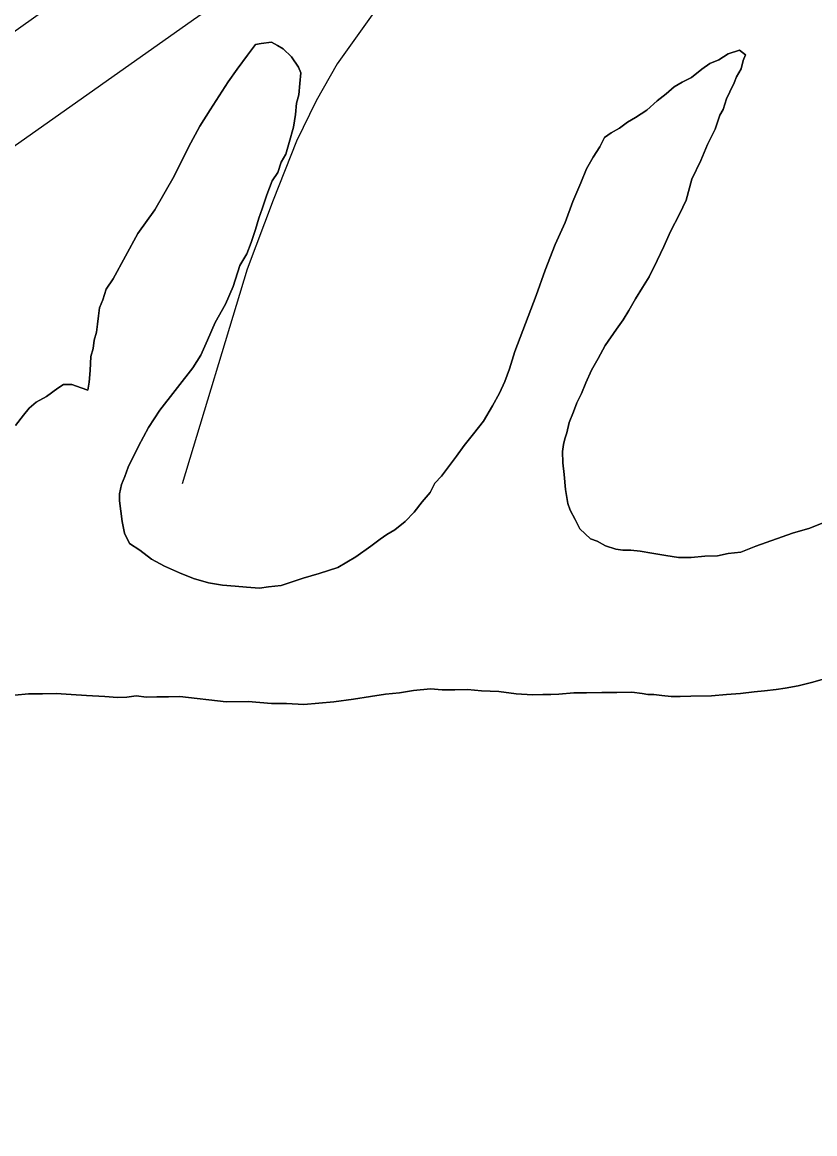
# Model space of a CAD drawing. Extents: x 2010165 to 2382125, y 1060529 to 1407316.
# Drawn here: x 2182008 to 2183383, y 1272112 to 1274040 of the extents above; entities that cross this region are included whole.
import ezdxf

# ---------------------------------------------------------------- set-up
doc = ezdxf.new("R2010")
doc.units = 0
doc.layers.add('GM_X_Major_River', color=7, linetype='Continuous')
doc.layers.add('GM_X_Rail_Line', color=7, linetype='Continuous')

msp = doc.modelspace()

# ---------------------------------------------------------------- linework, layer by layer
at = {"layer": 'GM_X_Major_River'}
for points in [[(2183010.1, 1273824.4), (2182998.4, 1273806.2), (2182986.6, 1273786), (2182976.9, 1273761.8), (2182963.3, 1273729.5), (2182949.8, 1273693.2), (2182932.3, 1273654.9), (2182914.8, 1273610.5), (2182899.4, 1273566.2), (2182862.6, 1273469.4), (2182853, 1273439.2), (2182845.3, 1273417.1), (2182835.6, 1273396.9), (2182823.8, 1273374.7), (2182808.2, 1273348.4), (2182790.4, 1273326.1), (2182774.7, 1273305.9), (2182760.9, 1273287.6), (2182747.1, 1273269.4), (2182735.3, 1273253.2), (2182723.4, 1273241), (2182715.6, 1273224.9), (2182701.8, 1273208.7), (2182688, 1273190.4), (2182672.2, 1273174.2), (2182654.4, 1273159.9), (2182640.4, 1273151.7), (2182628.5, 1273143.6), (2182612.7, 1273131.3), (2182586.8, 1273113), (2182555, 1273094.5), (2182523.1, 1273084.1), (2182495.1, 1273075.8), (2182457.2, 1273063.2), (2182435.2, 1273061), (2182419.2, 1273058.8), (2182397.1, 1273060.5), (2182377, 1273062.3), (2182355, 1273064), (2182330.8, 1273067.7), (2182304.7, 1273075.4), (2182280.5, 1273085.2), (2182254.3, 1273096.9), (2182232.1, 1273108.7), (2182211.8, 1273124.5), (2182193.6, 1273136.3), (2182185.3, 1273154.2), (2182181, 1273174.3), (2182178.8, 1273192.3), (2182176.5, 1273210.3), (2182176.4, 1273222.4), (2182180.2, 1273238.5), (2182186, 1273252.6), (2182191.8, 1273268.7), (2182209.3, 1273305), (2182226.9, 1273337.3), (2182246.5, 1273367.7), (2182303.7, 1273440.6), (2182317.4, 1273462.8), (2182329.1, 1273489.1), (2182342.7, 1273519.3), (2182360.3, 1273551.6), (2182373.9, 1273581.9), (2182385.4, 1273618.2), (2182397.2, 1273638.4), (2182404.9, 1273658.5), (2182412.7, 1273680.7), (2182418.4, 1273700.8), (2182424.2, 1273716.9), (2182431.9, 1273741.1), (2182441.6, 1273765.3), (2182451.4, 1273779.5), (2182457.2, 1273797.6), (2182465, 1273811.8), (2182470.7, 1273831.9), (2182478.4, 1273858.1), (2182482.1, 1273880.2), (2182483.8, 1273900.3), (2182487.6, 1273914.3), (2182489.4, 1273934.4), (2182491.1, 1273952.5), (2182487, 1273962.5), (2182474.7, 1273980.4), (2182460.5, 1273994.3), (2182450.4, 1274000.2), (2182440.3, 1274006.1), (2182422.3, 1274003.8), (2182412.3, 1274001.7), (2182398.5, 1273983.5), (2182380.8, 1273959.2), (2182365, 1273936.9), (2182349.3, 1273912.7), (2182333.6, 1273888.4), (2182316, 1273860.1), (2182296.4, 1273823.8), (2182271.1, 1273773.3), (2182237.8, 1273714.7), (2182208.3, 1273674.2), (2182165.2, 1273595.4), (2182153.5, 1273577.2), (2182147.7, 1273559.1)], [(2182147.7, 1273559.1), (2182153.5, 1273577.2), (2182165.2, 1273595.4), (2182208.3, 1273674.2), (2182237.8, 1273714.7), (2182271.1, 1273773.3), (2182296.4, 1273823.8), (2182316, 1273860.1), (2182333.6, 1273888.4), (2182349.3, 1273912.7), (2182365, 1273936.9), (2182380.8, 1273959.2), (2182398.5, 1273983.5), (2182412.3, 1274001.7), (2182422.3, 1274003.8), (2182440.3, 1274006.1), (2182450.4, 1274000.2), (2182460.5, 1273994.3), (2182474.7, 1273980.4), (2182487, 1273962.5), (2182491.1, 1273952.5), (2182489.4, 1273934.4), (2182487.6, 1273914.3), (2182483.8, 1273900.3), (2182482.1, 1273880.2), (2182478.4, 1273858.1), (2182470.7, 1273831.9), (2182465, 1273811.8), (2182457.2, 1273797.6), (2182451.4, 1273779.5), (2182441.6, 1273765.3), (2182431.9, 1273741.1), (2182424.2, 1273716.9), (2182418.4, 1273700.8), (2182412.7, 1273680.7), (2182404.9, 1273658.5), (2182397.2, 1273638.4), (2182385.4, 1273618.2), (2182373.9, 1273581.9), (2182360.3, 1273551.6), (2182342.7, 1273519.3), (2182329.1, 1273489.1), (2182317.4, 1273462.8), (2182303.7, 1273440.6), (2182246.5, 1273367.7), (2182226.9, 1273337.3), (2182209.3, 1273305), (2182191.8, 1273268.7), (2182186, 1273252.6), (2182180.2, 1273238.5), (2182176.4, 1273222.4), (2182176.5, 1273210.3), (2182178.8, 1273192.3), (2182181, 1273174.3), (2182185.3, 1273154.2), (2182193.6, 1273136.3), (2182211.8, 1273124.5), (2182232.1, 1273108.7), (2182254.3, 1273096.9), (2182280.5, 1273085.2), (2182304.7, 1273075.4), (2182330.8, 1273067.7), (2182355, 1273064), (2182377, 1273062.3), (2182397.1, 1273060.5), (2182419.2, 1273058.8), (2182435.2, 1273061), (2182457.2, 1273063.2), (2182495.1, 1273075.8), (2182523.1, 1273084.1), (2182555, 1273094.5), (2182586.8, 1273113), (2182612.7, 1273131.3), (2182628.5, 1273143.6), (2182640.4, 1273151.7), (2182654.4, 1273159.9), (2182672.2, 1273174.2), (2182688, 1273190.4), (2182701.8, 1273208.7), (2182715.6, 1273224.9), (2182723.4, 1273241), (2182735.3, 1273253.2), (2182747.1, 1273269.4), (2182760.9, 1273287.6), (2182774.7, 1273305.9), (2182790.4, 1273326.1), (2182808.2, 1273348.4), (2182823.8, 1273374.7), (2182835.6, 1273396.9), (2182845.3, 1273417.1), (2182853, 1273439.2), (2182862.6, 1273469.4), (2182899.4, 1273566.2), (2182914.8, 1273610.5), (2182932.3, 1273654.9), (2182949.8, 1273693.2), (2182963.3, 1273729.5), (2182976.9, 1273761.8), (2182986.6, 1273786), (2182998.4, 1273806.2), (2183010.1, 1273824.4)], [(2183404, 1273175), (2183374.1, 1273162.6), (2183344.1, 1273154.2), (2183280.3, 1273131.4), (2183254.3, 1273121.1), (2183232.3, 1273118.8), (2183214.3, 1273114.6), (2183192.3, 1273114.3), (2183168.3, 1273112), (2183146.2, 1273111.7), (2183124.1, 1273115.5), (2183100, 1273119.2), (2183079.9, 1273122.9), (2183063.8, 1273124.8), (2183049.8, 1273124.6), (2183037.7, 1273126.5), (2183019.6, 1273132.2), (2183005.5, 1273140.1), (2182993.4, 1273144), (2182975.1, 1273161.8), (2182966.9, 1273177.8), (2182958.6, 1273193.7), (2182954.5, 1273205.7), (2182950.1, 1273229.7), (2182947.8, 1273255.8), (2182945.5, 1273275.8), (2182945.2, 1273295.9), (2182947, 1273307.9), (2182948.9, 1273318), (2182952.8, 1273328.1), (2182956.5, 1273346.2), (2182964.3, 1273364.3), (2182970.1, 1273380.4), (2182977.9, 1273396.6), (2182985.7, 1273414.8), (2182995.4, 1273436.9), (2183007.1, 1273457.1), (2183018.9, 1273479.4), (2183038.5, 1273507.7), (2183050.3, 1273523.9), (2183060.1, 1273540.1), (2183071.9, 1273560.3), (2183083.6, 1273580.5), (2183095.4, 1273598.7), (2183109.1, 1273626.9), (2183120.8, 1273651.1), (2183132.4, 1273677.4), (2183148.1, 1273707.7), (2183159.8, 1273731.9), (2183169.3, 1273768.1), (2183184.9, 1273800.4), (2183196.5, 1273828.6), (2183210.2, 1273854.9), (2183214, 1273867), (2183217.9, 1273879.1), (2183223.8, 1273889.2), (2183229.5, 1273907.3), (2183235.4, 1273919.4), (2183243.2, 1273935.5), (2183247, 1273945.6), (2183254.9, 1273959.8), (2183258.7, 1273973.9), (2183262.6, 1273983.9), (2183252.4, 1273991.8), (2183232.5, 1273985.6), (2183216.6, 1273975.3), (2183200.6, 1273969.1), (2183186.7, 1273958.9), (2183168.9, 1273944.7), (2183152.9, 1273936.5), (2183139, 1273928.3), (2183125.2, 1273916.1), (2183109.3, 1273903.8), (2183091.5, 1273887.6), (2183071.6, 1273875.3), (2183057.7, 1273867.1), (2183043.8, 1273856.9), (2183029.8, 1273848.7), (2183017.9, 1273840.5), (2183010.1, 1273824.4)], [(2183010.1, 1273824.4), (2183017.9, 1273840.5), (2183029.8, 1273848.7), (2183043.8, 1273856.9), (2183057.7, 1273867.1), (2183071.6, 1273875.3), (2183091.5, 1273887.6), (2183109.3, 1273903.8), (2183125.2, 1273916.1), (2183139, 1273928.3), (2183152.9, 1273936.5), (2183168.9, 1273944.7), (2183186.7, 1273958.9), (2183200.6, 1273969.1), (2183216.6, 1273975.3), (2183232.5, 1273985.6), (2183252.4, 1273991.8), (2183262.6, 1273983.9), (2183258.7, 1273973.9), (2183254.9, 1273959.8), (2183247, 1273945.6), (2183243.2, 1273935.5), (2183235.4, 1273919.4), (2183229.5, 1273907.3), (2183223.8, 1273889.2), (2183217.9, 1273879.1), (2183214, 1273867), (2183210.2, 1273854.9), (2183196.5, 1273828.6), (2183184.9, 1273800.4), (2183169.3, 1273768.1), (2183159.8, 1273731.9), (2183148.1, 1273707.7), (2183132.4, 1273677.4), (2183120.8, 1273651.1), (2183109.1, 1273626.9), (2183095.4, 1273598.7), (2183083.6, 1273580.5), (2183071.9, 1273560.3), (2183060.1, 1273540.1), (2183050.3, 1273523.9), (2183038.5, 1273507.7), (2183018.9, 1273479.4), (2183007.1, 1273457.1), (2182995.4, 1273436.9), (2182985.7, 1273414.8), (2182977.9, 1273396.6), (2182970.1, 1273380.4), (2182964.3, 1273364.3), (2182956.5, 1273346.2), (2182952.8, 1273328.1), (2182948.9, 1273318), (2182947, 1273307.9), (2182945.2, 1273295.9), (2182945.5, 1273275.8), (2182947.8, 1273255.8), (2182950.1, 1273229.7), (2182954.5, 1273205.7), (2182958.6, 1273193.7), (2182966.9, 1273177.8), (2182975.1, 1273161.8), (2182993.4, 1273144), (2183005.5, 1273140.1), (2183019.6, 1273132.2), (2183037.7, 1273126.5), (2183049.8, 1273124.6), (2183063.8, 1273124.8), (2183079.9, 1273122.9), (2183100, 1273119.2), (2183124.1, 1273115.5), (2183146.2, 1273111.7), (2183168.3, 1273112), (2183192.3, 1273114.3), (2183214.3, 1273114.6), (2183232.3, 1273118.8), (2183254.3, 1273121.1), (2183280.3, 1273131.4), (2183344.1, 1273154.2), (2183374.1, 1273162.6), (2183404, 1273175)], [(2182147.7, 1273559.1), (2182141.9, 1273545), (2182140.1, 1273530.9), (2182138.2, 1273516.8), (2182136.4, 1273502.8), (2182132.6, 1273488.7), (2182130.8, 1273474.6), (2182127, 1273460.5), (2182125.3, 1273436.4), (2182123.6, 1273416.3), (2182121.8, 1273402.3), (2182109.7, 1273406.1), (2182093.6, 1273412), (2182079.5, 1273411.8), (2182069.6, 1273405.7), (2182049.7, 1273391.4), (2182031.8, 1273381.1), (2182020, 1273371), (2182010.1, 1273358.8), (2181996.3, 1273340.6)], [(2181996.3, 1273340.6), (2182010.1, 1273358.8), (2182020, 1273371), (2182031.8, 1273381.1), (2182049.7, 1273391.4), (2182069.6, 1273405.7), (2182079.5, 1273411.8), (2182093.6, 1273412), (2182109.7, 1273406.1), (2182121.8, 1273402.3), (2182123.6, 1273416.3), (2182125.3, 1273436.4), (2182127, 1273460.5), (2182130.8, 1273474.6), (2182132.6, 1273488.7), (2182136.4, 1273502.8), (2182138.2, 1273516.8), (2182140.1, 1273530.9), (2182141.9, 1273545), (2182147.7, 1273559.1)], [(2182582.2, 1272866.1), (2182612.2, 1272870.5), (2182638.2, 1272874.8), (2182662.3, 1272877.1), (2182686.3, 1272881.4), (2182716.3, 1272883.8), (2182736.4, 1272882), (2182758.4, 1272882.3), (2182780.5, 1272882.6), (2182804.5, 1272880.8), (2182834.6, 1272879.2), (2182864.8, 1272875.6), (2182892.9, 1272873.9), (2182910.9, 1272874.1), (2182924.9, 1272874.3), (2182939, 1272874.5), (2182965, 1272876.8), (2182987, 1272877), (2183013.1, 1272877.4), (2183039.1, 1272877.7), (2183065.2, 1272878), (2183083.3, 1272876.2), (2183093.3, 1272874.3), (2183103.3, 1272874.4), (2183117.4, 1272872.6), (2183133.5, 1272870.8), (2183149.5, 1272871), (2183167.5, 1272871.2), (2183203.6, 1272871.6), (2183229.7, 1272874), (2183253.7, 1272876.2), (2183277.7, 1272878.6), (2183295.7, 1272880.8), (2183315.7, 1272883), (2183331.7, 1272885.2), (2183353.7, 1272889.5), (2183379.7, 1272895.8), (2183409.7, 1272904.2)], [(2183409.7, 1272904.2), (2183379.7, 1272895.8), (2183353.7, 1272889.5), (2183331.7, 1272885.2), (2183315.7, 1272883), (2183295.7, 1272880.8), (2183277.7, 1272878.6), (2183253.7, 1272876.2), (2183229.7, 1272874), (2183203.6, 1272871.6), (2183167.5, 1272871.2), (2183149.5, 1272871), (2183133.5, 1272870.8), (2183117.4, 1272872.6), (2183103.3, 1272874.4), (2183093.3, 1272874.3), (2183083.3, 1272876.2), (2183065.2, 1272878), (2183039.1, 1272877.7), (2183013.1, 1272877.4), (2182987, 1272877), (2182965, 1272876.8), (2182939, 1272874.5), (2182924.9, 1272874.3), (2182910.9, 1272874.1), (2182892.9, 1272873.9), (2182864.8, 1272875.6), (2182834.6, 1272879.2), (2182804.5, 1272880.8), (2182780.5, 1272882.6), (2182758.4, 1272882.3), (2182736.4, 1272882), (2182716.3, 1272883.8), (2182686.3, 1272881.4), (2182662.3, 1272877.1), (2182638.2, 1272874.8), (2182612.2, 1272870.5), (2182582.2, 1272866.1)], [(2181994.7, 1272873), (2182018.7, 1272875.3), (2182042.8, 1272875.6), (2182066.8, 1272875.9), (2182092.9, 1272874.2), (2182119, 1272872.6), (2182151.1, 1272870.9), (2182173.2, 1272869.2), (2182189.2, 1272869.4), (2182205.2, 1272871.6), (2182223.3, 1272869.8), (2182241.3, 1272870), (2182261.4, 1272870.2), (2182281.4, 1272870.5), (2182361.7, 1272861.4), (2182399.8, 1272861.9), (2182419.9, 1272860.1), (2182440, 1272858.4), (2182466, 1272858.7), (2182496.1, 1272857.1), (2182522.2, 1272859.4), (2182548.2, 1272861.7), (2182582.2, 1272866.1)], [(2182582.2, 1272866.1), (2182548.2, 1272861.7), (2182522.2, 1272859.4), (2182496.1, 1272857.1), (2182466, 1272858.7), (2182440, 1272858.4), (2182419.9, 1272860.1), (2182399.8, 1272861.9), (2182361.7, 1272861.4), (2182281.4, 1272870.5), (2182261.4, 1272870.2), (2182241.3, 1272870), (2182223.3, 1272869.8), (2182205.2, 1272871.6), (2182189.2, 1272869.4), (2182173.2, 1272869.2), (2182151.1, 1272870.9), (2182119, 1272872.6), (2182092.9, 1272874.2), (2182066.8, 1272875.9), (2182042.8, 1272875.6), (2182018.7, 1272875.3), (2181994.7, 1272873)]]:
    msp.add_lwpolyline(points, dxfattribs=at)
at = {"layer": 'GM_X_Rail_Line'}
for points in [[(2172851.5, 1268953.6), (2174035.3, 1269559.1), (2175219.5, 1270163.5), (2177447.9, 1271296.8), (2178062.3, 1271605.4), (2178475.6, 1271818.4), (2179089.1, 1272127.9), (2179593.4, 1272385.5), (2179754.3, 1272465.2), (2180327.1, 1272759.6), (2180487.3, 1272841.6), (2180649.3, 1272925.3), (2180759.4, 1272988.1), (2180871.4, 1273051.8), (2180981.5, 1273120.1), (2181221.9, 1273283.9), (2181648.8, 1273582.5), (2182305.1, 1274044.9), (2183089.6, 1274587.5)], [(2183438.2, 1274554.5), (2183368.9, 1274533.4), (2183285.7, 1274510.1), (2183213.3, 1274489.9), (2183145.6, 1274468.9), (2183084.9, 1274440.9), (2183029.7, 1274412.1), (2182865.8, 1274296.3), (2182786.1, 1274237.8), (2182741, 1274196.5), (2182706, 1274163.1), (2182671, 1274127.3), (2182635.2, 1274082.1), (2182554.2, 1273968.5), (2182517.7, 1273904), (2182483.4, 1273833.9), (2182443, 1273732), (2182397.8, 1273612.2), (2182285, 1273239.5)], [(2182701.9, 1274526.9), (2181797.7, 1273885.2), (2181558, 1273717.1), (2181478.1, 1273670.2), (2181414.1, 1273642.3), (2181348.1, 1273625.8), (2181292.9, 1273618.2), (2181242.8, 1273619.5), (2181185.8, 1273627.7), (2181128.1, 1273646.7), (2181076.1, 1273672.1), (2181035.5, 1273698.1), (2180994.9, 1273731.1), (2180959.4, 1273765.3), (2180929.6, 1273804), (2180903.6, 1273842.7), (2180884.6, 1273885.8), (2180870, 1273925.1), (2180859.8, 1273970.1), (2180852.9, 1274015.8), (2180851, 1274073.5)]]:
    msp.add_lwpolyline(points, dxfattribs=at)

doc.saveas('drawing.dxf')
